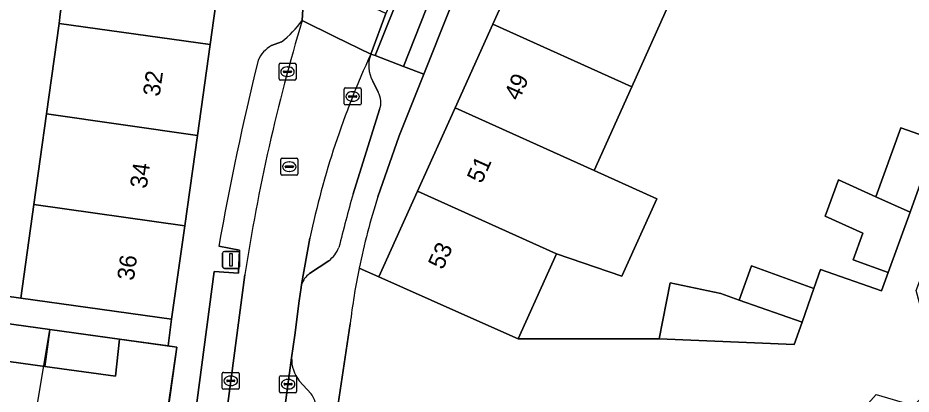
# Model space of a CAD drawing. Extents: x 161838 to 162344, y 381620 to 382160.
# Drawn here: x 162029.1 to 162081.7, y 381662.3 to 381684.5 of the extents above; entities that cross this region are included whole.
import ezdxf

# ---------------------------------------------------------------- set-up
doc = ezdxf.new("R2010")
doc.units = 0
for name, color, linetype in [('IMGEO_Erf', 7, 'Continuous'), ('IMGEO_Kolk', 7, 'Continuous'), ('IMGEO_Lichtmast', 7, 'Continuous'), ('IMGEO_Muur', 7, 'Continuous'), ('IMGEO_Pand', 7, 'Continuous'), ('IMGEO_Pand_nummerreeks', 7, 'Continuous'), ('IMGEO_Pand_vergunning_verleend', 7, 'Continuous'), ('IMGEO_Parkeervlak_open', 7, 'Continuous'), ('IMGEO_Rijbaan_lokaal_open', 7, 'Continuous'), ('IMGEO_Rioolput', 7, 'Continuous'), ('IMGEO_Voetpad_open', 7, 'Continuous')]:
    doc.layers.add(name, color=color, linetype=linetype)

msp = doc.modelspace()

# ---------------------------------------------------------------- linework, layer by layer
at = {"layer": 'IMGEO_Erf'}
msp.add_lwpolyline([(162031.508, 381684.166), (162031.585, 381684.719), (162032.275, 381689.671), (162032.337, 381690.112), (162017.248, 381692.026), (162017.041, 381690.355), (162019.212, 381690.063), (162018.632, 381685.965), (162018.05, 381681.849), (162015.882, 381682.142), (162015.536, 381679.655), (162017.73, 381679.359), (162017.163, 381675.318), (162016.576, 381671.14), (162014.398, 381671.454), (162014.207, 381670.084), (162029.252, 381667.982), (162030.021, 381673.496), (162030.766, 381678.841)], close=True, dxfattribs=at)
for points in [[(162049.191, 381669.745), (162050.349, 381669.23), (162052.632, 381674.294), (162054.843, 381679.199), (162057.066, 381684.131), (162059.289, 381689.063)], [(162055.986, 381688.68), (162052.997, 381681.186), (162051.546, 381677.548), (162050.293, 381673.951)], [(162067.481, 381685.372), (162065.257, 381680.44), (162063.033, 381675.508), (162066.733, 381673.825), (162064.678, 381669.282), (162060.821, 381670.603), (162058.555, 381665.577), (162066.862, 381665.578), (162067.521, 381668.885), (162070.506, 381668.263), (162071.588, 381667.873), (162072.316, 381669.893), (162075.99, 381668.554), (162076.381, 381669.668), (162079.979, 381668.405), (162080.372, 381669.497), (162078.294, 381670.241), (162078.863, 381671.812), (162076.657, 381672.807), (162077.434, 381674.954), (162079.64, 381673.959), (162081.112, 381678.022), (162083.18, 381677.3)], [(162006.308, 381646.602), (162035.189, 381642.607), (162036.767, 381653.483), (162038.451, 381665.101), (162037.94, 381665.172), (162035.082, 381665.565), (162034.834, 381663.381), (162030.665, 381663.956), (162026.542, 381664.525)]]:
    msp.add_lwpolyline(points, dxfattribs=at)
msp.add_arc((162088.095, 381661.799), 39.707, 162.1796, 168.4567, dxfattribs=at)
at = {"layer": 'IMGEO_Kolk'}
for p, q in [((162044.471, 381680.896), (162044.471, 381681.748)), ((162044.546, 381681.822), (162045.398, 381681.822)), ((162044.959, 381681.602), (162044.984, 381681.602)), ((162045.472, 381681.748), (162045.472, 381680.896)), ((162044.73, 381681.316), (162044.73, 381681.328)), ((162045.168, 381681.279), (162044.77, 381681.279)), ((162044.773, 381681.365), (162045.171, 381681.365)), ((162044.982, 381681.042), (162044.957, 381681.042)), ((162045.214, 381681.328), (162045.214, 381681.316)), ((162045.398, 381680.822), (162044.546, 381680.822)), ((162048.312, 381679.441), (162048.312, 381680.293)), ((162048.387, 381680.367), (162049.239, 381680.367)), ((162048.614, 381679.91), (162049.012, 381679.91)), ((162048.8, 381680.147), (162048.825, 381680.147)), ((162049.313, 381680.293), (162049.313, 381679.441)), ((162048.571, 381679.861), (162048.571, 381679.873)), ((162049.009, 381679.824), (162048.611, 381679.824)), ((162048.823, 381679.587), (162048.798, 381679.587)), ((162049.055, 381679.873), (162049.055, 381679.861)), ((162049.239, 381679.367), (162048.387, 381679.367)), ((162041.203, 381663.613), (162042.055, 381663.613)), ((162041.128, 381662.687), (162041.128, 381663.539)), ((162041.387, 381663.107), (162041.387, 381663.119)), ((162041.825, 381663.07), (162041.427, 381663.07)), ((162041.43, 381663.156), (162041.828, 381663.156)), ((162041.616, 381663.393), (162041.641, 381663.393)), ((162041.871, 381663.119), (162041.871, 381663.107)), ((162042.129, 381663.539), (162042.129, 381662.687)), ((162044.506, 381662.487), (162044.506, 381663.339)), ((162044.581, 381663.413), (162045.433, 381663.413)), ((162044.994, 381663.193), (162045.019, 381663.193)), ((162045.507, 381663.339), (162045.507, 381662.487)), ((162042.055, 381662.613), (162041.203, 381662.613)), ((162041.639, 381662.833), (162041.614, 381662.833)), ((162044.765, 381662.907), (162044.765, 381662.919)), ((162045.203, 381662.87), (162044.805, 381662.87)), ((162044.808, 381662.956), (162045.206, 381662.956)), ((162045.017, 381662.633), (162044.992, 381662.633)), ((162045.249, 381662.919), (162045.249, 381662.907)), ((162045.433, 381662.413), (162044.581, 381662.413))]:
    msp.add_line(p, q, dxfattribs=at)
for points in [[(162044.471, 381680.896), (162044.471, 381681.748)], [(162044.546, 381681.822), (162045.398, 381681.822)], [(162045.472, 381681.748), (162045.472, 381680.896)], [(162045.398, 381680.822), (162044.546, 381680.822)], [(162048.312, 381679.441), (162048.312, 381680.293)], [(162048.387, 381680.367), (162049.239, 381680.367)], [(162049.313, 381680.293), (162049.313, 381679.441)], [(162049.239, 381679.367), (162048.387, 381679.367)], [(162041.203, 381663.613), (162042.055, 381663.613)], [(162041.128, 381662.687), (162041.128, 381663.539)], [(162042.129, 381663.539), (162042.129, 381662.687)], [(162044.506, 381662.487), (162044.506, 381663.339)], [(162044.581, 381663.413), (162045.433, 381663.413)], [(162045.507, 381663.339), (162045.507, 381662.487)], [(162042.055, 381662.613), (162041.203, 381662.613)], [(162045.433, 381662.413), (162044.581, 381662.413)]]:
    msp.add_lwpolyline(points, dxfattribs=at)
for centre, radius, start, end in [((162044.548, 381681.746), 0.0765, 91.552, 178.448), ((162044.548, 381681.746), 0.0765, 91.552, 178.448), ((162045.396, 381681.746), 0.0765, 1.552, 88.448), ((162045.396, 381681.746), 0.0765, 1.552, 88.448), ((162044.77, 381681.325), 0.0403, 85.8775, 175.7526), ((162044.767, 381681.315), 0.0366, 178.938, 274.7102), ((162045.171, 381681.322), 0.043, 264.8664, 352.4533), ((162045.175, 381681.327), 0.0386, 1.7309, 96.639), ((162044.548, 381680.898), 0.0765, 181.552, 268.448), ((162044.548, 381680.898), 0.0765, 181.552, 268.448), ((162045.396, 381680.898), 0.0765, 271.552, 358.448), ((162045.396, 381680.898), 0.0765, 271.552, 358.448), ((162048.389, 381680.291), 0.0765, 91.552, 178.448), ((162048.389, 381680.291), 0.0765, 91.552, 178.448), ((162048.611, 381679.87), 0.0403, 85.8775, 175.7526), ((162049.016, 381679.872), 0.0386, 1.7309, 96.639), ((162049.237, 381680.291), 0.0765, 1.552, 88.448), ((162049.237, 381680.291), 0.0765, 1.552, 88.448), ((162048.389, 381679.443), 0.0765, 181.552, 268.448), ((162048.389, 381679.443), 0.0765, 181.552, 268.448), ((162048.608, 381679.86), 0.0366, 178.938, 274.7102), ((162049.012, 381679.867), 0.043, 264.8664, 352.4533), ((162049.237, 381679.443), 0.0765, 271.552, 358.448), ((162049.237, 381679.443), 0.0765, 271.552, 358.448), ((162041.205, 381663.537), 0.0765, 91.552, 178.448), ((162041.205, 381663.537), 0.0765, 91.552, 178.448), ((162042.053, 381663.537), 0.0765, 1.552, 88.448), ((162042.053, 381663.537), 0.0765, 1.552, 88.448), ((162041.427, 381663.116), 0.0403, 85.8775, 175.7526), ((162041.424, 381663.106), 0.0366, 178.938, 274.7102), ((162041.828, 381663.113), 0.043, 264.8664, 352.4533), ((162041.832, 381663.118), 0.0386, 1.7309, 96.639), ((162044.583, 381663.337), 0.0765, 91.552, 178.448), ((162044.583, 381663.337), 0.0765, 91.552, 178.448), ((162045.431, 381663.337), 0.0765, 1.552, 88.448), ((162045.431, 381663.337), 0.0765, 1.552, 88.448), ((162041.205, 381662.689), 0.0765, 181.552, 268.448), ((162041.205, 381662.689), 0.0765, 181.552, 268.448), ((162042.053, 381662.689), 0.0765, 271.552, 358.448), ((162042.053, 381662.689), 0.0765, 271.552, 358.448), ((162044.805, 381662.916), 0.0403, 85.8775, 175.7526), ((162044.802, 381662.906), 0.0366, 178.938, 274.7102), ((162045.206, 381662.913), 0.043, 264.8664, 352.4533), ((162045.21, 381662.918), 0.0386, 1.7309, 96.639), ((162044.583, 381662.489), 0.0765, 181.552, 268.448), ((162044.583, 381662.489), 0.0765, 181.552, 268.448), ((162045.431, 381662.489), 0.0765, 271.552, 358.448), ((162045.431, 381662.489), 0.0765, 271.552, 358.448)]:
    msp.add_arc(centre, radius, start, end, dxfattribs=at)
for centre, major_axis, ratio, start_param, end_param in [((162044.958, 381681.322), (-0.387, 0.002), 0.722429, 4.712389, 7.853982), ((162044.983, 381681.322), (-0.39, 0.002), 0.717154, 1.570796, 4.712389), ((162048.799, 381679.867), (-0.387, 0.002), 0.722429, 4.712389, 7.853982), ((162048.824, 381679.867), (-0.39, 0.002), 0.717154, 1.570796, 4.712389), ((162041.615, 381663.113), (-0.387, 0.002), 0.722429, 4.712389, 7.853982), ((162041.64, 381663.113), (-0.39, 0.002), 0.717154, 1.570796, 4.712389), ((162044.993, 381662.913), (-0.387, 0.002), 0.722429, 4.712389, 7.853982), ((162045.018, 381662.913), (-0.39, 0.002), 0.717154, 1.570796, 4.712389)]:
    msp.add_ellipse(centre, major_axis=major_axis, ratio=ratio, start_param=start_param, end_param=end_param, dxfattribs=at)
at = {"layer": 'IMGEO_Lichtmast'}
for p, q in [((162041.15, 381669.834), (162041.15, 381670.634)), ((162041.15, 381670.634), (162041.15, 381669.834)), ((162041.25, 381670.734), (162042.04, 381670.734)), ((162042.04, 381670.734), (162041.25, 381670.734)), ((162042.14, 381670.634), (162042.14, 381669.834)), ((162042.14, 381669.834), (162042.14, 381670.634)), ((162042.04, 381669.734), (162041.25, 381669.734)), ((162041.25, 381669.734), (162042.04, 381669.734))]:
    msp.add_line(p, q, dxfattribs=at)
msp.add_lwpolyline([(162041.57, 381670.609), (162041.72, 381670.609), (162041.72, 381669.859), (162041.57, 381669.859), (162041.57, 381670.609)], dxfattribs=at)
for centre, start, end in [((162041.25, 381670.634), 90, 180), ((162041.25, 381670.634), 90, 180), ((162042.04, 381670.634), 0, 90), ((162042.04, 381670.634), 360, 90), ((162041.25, 381669.834), 180, 270), ((162041.25, 381669.834), 180, 270), ((162042.04, 381669.834), 270, 0), ((162042.04, 381669.834), 270, 0)]:
    msp.add_arc(centre, 0.1, start, end, dxfattribs=at)
at = {"layer": 'IMGEO_Muur'}
msp.add_lwpolyline([(162038.451, 381665.101), (162036.767, 381653.483)], dxfattribs=at)
at = {"layer": 'IMGEO_Pand'}
for points in [[(162031.508, 381684.166), (162040.411, 381682.922), (162041.184, 381688.441), (162032.275, 381689.671), (162031.585, 381684.719)], [(162057.066, 381684.131), (162065.257, 381680.44), (162067.481, 381685.372), (162059.289, 381689.063)], [(162031.508, 381684.166), (162030.766, 381678.841), (162039.661, 381677.574), (162040.411, 381682.922)], [(162057.066, 381684.131), (162054.843, 381679.199), (162063.033, 381675.508), (162065.257, 381680.44)], [(162063.033, 381675.508), (162054.843, 381679.199), (162052.632, 381674.294), (162060.821, 381670.603), (162064.678, 381669.282), (162066.733, 381673.825)], [(162039.661, 381677.574), (162030.766, 381678.841), (162030.021, 381673.496), (162038.913, 381672.236)], [(162079.64, 381673.959), (162081.651, 381673.052), (162083.18, 381677.3), (162081.112, 381678.022)], [(162081.651, 381673.052), (162079.64, 381673.959), (162077.434, 381674.954), (162076.657, 381672.807), (162078.863, 381671.812), (162078.294, 381670.241), (162080.372, 381669.497)], [(162060.821, 381670.603), (162052.632, 381674.294), (162050.349, 381669.23), (162054.889, 381667.209), (162058.555, 381665.577)], [(162030.021, 381673.496), (162029.252, 381667.982), (162033.211, 381667.429), (162038.143, 381666.74), (162038.913, 381672.236)], [(162071.588, 381667.873), (162075.295, 381666.574), (162075.99, 381668.554), (162072.316, 381669.893)], [(162075.295, 381666.574), (162071.588, 381667.873), (162070.506, 381668.263), (162067.521, 381668.885), (162066.862, 381665.578), (162074.829, 381665.249)], [(162030.968, 381666.133), (162026.842, 381666.702), (162026.542, 381664.525), (162030.665, 381663.956)], [(162030.968, 381666.133), (162030.665, 381663.956), (162034.834, 381663.381), (162035.082, 381665.565)]]:
    msp.add_lwpolyline(points, close=True, dxfattribs=at)
at = {"layer": 'IMGEO_Pand_vergunning_verleend'}
msp.add_lwpolyline([(162030.196, 381661.517), (162030.968, 381666.133), (162038.451, 381665.101), (162037.812, 381660.467)], close=True, dxfattribs=at)
at = {"layer": 'IMGEO_Parkeervlak_open'}
msp.add_lwpolyline([(162051.798, 381681.626), (162053.481, 381685.874), (162051.853, 381686.552), (162050.145, 381682.279)], close=True, dxfattribs=at)
for points in [[(162044.62, 381683.081), (162044.037, 381682.862)], [(162050.319, 381680.122), (162049.999, 381680.768)], [(162048.834, 381674.124), (162050.4, 381679.094)], [(162046.295, 381671.52), (162045.803, 381668.778)], [(162040.926, 381671.043), (162042.146, 381670.82), (162042.076, 381669.449), (162040.641, 381669.544), (162037.603, 381646.528)], [(162046.264, 381669.426), (162047.4, 381670.183)], [(162039.032, 381643.481), (162042.458, 381669.367)], [(162045.214, 381664.464), (162042.526, 381644.511)], [(162046.358, 381662.344), (162045.661, 381663.122)]]:
    msp.add_lwpolyline(points, dxfattribs=at)
for centre, radius, start, end in [((162151.355, 381652.693), 110.166, 163.30609, 171.29454), ((162041.118, 381687.668), 5.771, 307.3613, 324.7725), ((162044.822, 381681.351), 1.703, 117.4617, 158.2119), ((162096.012, 381661.082), 50.801, 155.2512, 168.1426), ((162051.604, 381681.687), 1.85, 159.0353, 209.7898), ((162203.621, 381642.33), 165.209, 166.11255, 169.99138), ((162049.184, 381679.515), 1.287, 340.8875, 28.123), ((162191.126, 381634.652), 147.665, 164.49585, 165.76127), ((162046.26, 381671.666), 1.87, 307.5487, 338.2251), ((162046.992, 381668.42), 1.242, 125.8927, 163.2497), ((162047.295, 381664.412), 2.082, 178.5641, 218.2802), ((162045.648, 381661.7), 0.958, 358.4853, 42.1945)]:
    msp.add_arc(centre, radius, start, end, dxfattribs=at)
at = {"layer": 'IMGEO_Rijbaan_lokaal_open'}
msp.add_lwpolyline([(162045.832, 381684.339), (162047.781, 381683.38), (162049.877, 381682.349), (162050.769, 381684.752), (162048.698, 381685.726), (162046, 381686.994)], close=True, dxfattribs=at)
for points in [[(162049.877, 381682.349), (162047.781, 381683.38), (162045.832, 381684.339)], [(162045.214, 381664.464), (162045.395, 381665.805), (162045.667, 381667.825), (162045.774, 381668.618), (162045.803, 381668.778), (162046.295, 381671.52)], [(162042.458, 381669.367), (162039.032, 381643.481), (162038.836, 381642), (162042.126, 381641.543), (162042.526, 381644.511), (162045.214, 381664.464)]]:
    msp.add_lwpolyline(points, dxfattribs=at)
for centre, radius, start, end in [((162151.355, 381652.693), 110.166, 163.30609, 171.29454), ((162096.012, 381661.082), 50.801, 155.2512, 168.1426)]:
    msp.add_arc(centre, radius, start, end, dxfattribs=at)
at = {"layer": 'IMGEO_Rioolput'}
for p, q in [((162044.651, 381676.228), (162045.503, 381676.228)), ((162044.576, 381675.302), (162044.576, 381676.154)), ((162044.835, 381675.722), (162044.835, 381675.734)), ((162044.878, 381675.771), (162045.276, 381675.771)), ((162045.064, 381676.008), (162045.089, 381676.008)), ((162045.319, 381675.734), (162045.319, 381675.722)), ((162045.577, 381676.154), (162045.577, 381675.302)), ((162045.503, 381675.228), (162044.651, 381675.228)), ((162045.273, 381675.685), (162044.875, 381675.685)), ((162045.087, 381675.448), (162045.062, 381675.448))]:
    msp.add_line(p, q, dxfattribs=at)
for points in [[(162044.651, 381676.228), (162045.503, 381676.228)], [(162044.576, 381675.302), (162044.576, 381676.154)], [(162045.577, 381676.154), (162045.577, 381675.302)], [(162045.503, 381675.228), (162044.651, 381675.228)]]:
    msp.add_lwpolyline(points, dxfattribs=at)
for centre, radius, start, end in [((162044.653, 381676.152), 0.0765, 91.552, 178.448), ((162044.653, 381676.152), 0.0765, 91.552, 178.448), ((162045.501, 381676.152), 0.0765, 1.552, 88.448), ((162045.501, 381676.152), 0.0765, 1.552, 88.448), ((162044.875, 381675.731), 0.0403, 85.8775, 175.7526), ((162044.872, 381675.721), 0.0366, 178.938, 274.7102), ((162045.276, 381675.728), 0.043, 264.8664, 352.4533), ((162045.28, 381675.733), 0.0386, 1.7309, 96.639), ((162044.653, 381675.304), 0.0765, 181.552, 268.448), ((162044.653, 381675.304), 0.0765, 181.552, 268.448), ((162045.501, 381675.304), 0.0765, 271.552, 358.448), ((162045.501, 381675.304), 0.0765, 271.552, 358.448)]:
    msp.add_arc(centre, radius, start, end, dxfattribs=at)
for centre, major_axis, ratio, start_param, end_param in [((162045.063, 381675.728), (-0.387, 0.002), 0.722429, 4.712389, 7.853982), ((162045.088, 381675.728), (-0.39, 0.002), 0.717154, 1.570796, 4.712389)]:
    msp.add_ellipse(centre, major_axis=major_axis, ratio=ratio, start_param=start_param, end_param=end_param, dxfattribs=at)
at = {"layer": 'IMGEO_Voetpad_open'}
for points in [[(162056.954, 381698.339), (162055.845, 381696.201), (162050.769, 381684.752), (162049.877, 381682.349), (162050.145, 381682.279), (162051.853, 381686.552), (162053.481, 381685.874), (162051.798, 381681.626), (162052.997, 381681.186), (162055.986, 381688.68), (162061.738, 381701.301), (162063.841, 381705.924), (162065.894, 381710.438), (162067.969, 381714.998), (162070.06, 381719.595), (162072.147, 381724.183), (162074.208, 381728.716), (162076.306, 381733.328), (162078.267, 381737.638)], [(162048.665, 381666.475), (162047.965, 381661.765), (162053.763, 381661.652), (162057.625, 381661.577), (162060.063, 381661.514), (162064.391, 381661.46), (162068.379, 381661.411), (162072.739, 381661.332), (162076.93, 381661.252), (162078.735, 381661.272), (162079.661, 381662.314), (162081.862, 381661.656), (162083.454, 381663.134), (162082.012, 381668.432), (162093.269, 381698.426)], [(162045.832, 381684.339), (162046, 381686.994), (162041.184, 381688.441), (162040.411, 381682.922), (162039.661, 381677.574), (162038.913, 381672.236), (162038.143, 381666.74), (162037.94, 381665.172), (162038.451, 381665.101), (162036.767, 381653.483), (162035.189, 381642.607), (162038.836, 381642), (162039.032, 381643.481)], [(162086.856, 381687.521), (162085.32, 381683.264), (162084.035, 381679.701), (162083.18, 381677.3), (162081.651, 381673.052), (162080.372, 381669.497), (162079.979, 381668.405), (162076.381, 381669.668), (162075.99, 381668.554), (162075.295, 381666.574), (162074.829, 381665.249), (162066.862, 381665.578), (162058.555, 381665.577), (162054.889, 381667.209), (162050.349, 381669.23), (162049.191, 381669.745)], [(162044.037, 381682.862), (162044.62, 381683.081)], [(162050.293, 381673.951), (162051.546, 381677.548), (162052.997, 381681.186), (162051.798, 381681.626), (162050.145, 381682.279), (162049.877, 381682.349)], [(162049.999, 381680.768), (162050.319, 381680.122)], [(162050.4, 381679.094), (162048.834, 381674.124)], [(162040.641, 381669.544), (162042.076, 381669.449), (162042.146, 381670.82), (162040.926, 381671.043)], [(162026.842, 381666.702), (162030.968, 381666.133), (162035.082, 381665.565), (162037.94, 381665.172), (162038.143, 381666.74), (162033.211, 381667.429), (162029.252, 381667.982), (162014.207, 381670.084)], [(162047.4, 381670.183), (162046.264, 381669.426)], [(162037.603, 381646.528), (162040.641, 381669.544)], [(162045.803, 381668.778), (162045.774, 381668.618), (162045.667, 381667.825), (162045.395, 381665.805), (162045.214, 381664.464)], [(162047.013, 381650.157), (162047.18, 381652.06), (162047.488, 381655.935), (162047.965, 381661.765), (162048.665, 381666.475)], [(162045.661, 381663.122), (162046.358, 381662.344)]]:
    msp.add_lwpolyline(points, dxfattribs=at)
for centre, radius, start, end in [((162041.118, 381687.668), 5.771, 307.3613, 324.7725), ((162044.822, 381681.351), 1.703, 117.4617, 158.2119), ((162051.604, 381681.687), 1.85, 159.0353, 209.7898), ((162203.621, 381642.33), 165.209, 166.11255, 169.99138), ((162049.184, 381679.515), 1.287, 340.8875, 28.123), ((162191.126, 381634.652), 147.665, 164.49585, 165.76127), ((162088.095, 381661.799), 39.707, 162.1796, 168.4567), ((162046.26, 381671.666), 1.87, 307.5487, 338.2251), ((162046.992, 381668.42), 1.242, 125.8927, 163.2497), ((162088.127, 381661.805), 39.737, 168.4735, 173.2503), ((162088.127, 381661.805), 39.737, 168.4735, 173.2503), ((162047.295, 381664.412), 2.082, 178.5641, 218.2802), ((162045.648, 381661.7), 0.958, 358.4853, 42.1945)]:
    msp.add_arc(centre, radius, start, end, dxfattribs=at)

# ---------------------------------------------------------------- texts
at = {"layer": 'IMGEO_Pand_nummerreeks'}
for s, rotation, p in [('32', 82.023, (162037.434, 381679.831)), ('49', 65.7353, (162058.603, 381679.56)), ('34', 82.023, (162036.673, 381674.408)), ('51', 65.7354, (162056.408, 381674.69)), ('53', 65.7353, (162054.12, 381669.615)), ('36', 82.023, (162035.913, 381668.983))]:
    msp.add_text(s, height=1, rotation=rotation, dxfattribs=at).set_placement(p)

doc.saveas('drawing.dxf')
